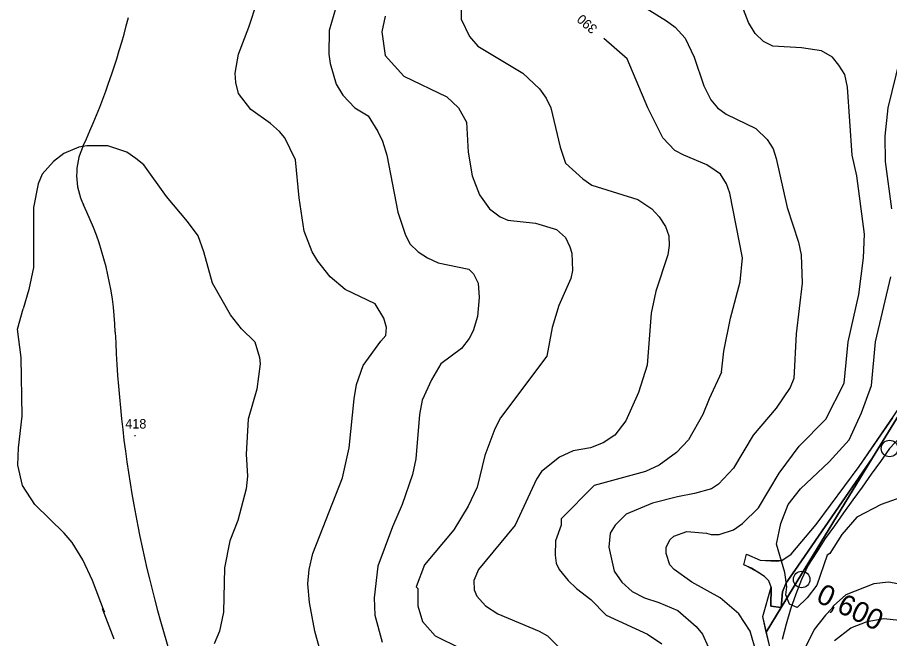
# Model space of a CAD drawing. Extents: x -510989 to -501240, y -1184665 to -1176098.
# Drawn here: x -506216 to -505664, y -1181470 to -1181077 of the extents above; entities that cross this region are included whole.
import ezdxf

# ---------------------------------------------------------------- set-up
doc = ezdxf.new("R2010")
doc.units = 0
for name, color, linetype in [('lesni_pozemek', 7, 'Continuous'), ('NAVRH_rozvodnice', 7, 'Continuous'), ('ostatni_plocha_x_jina_plocha', 7, 'Continuous'), ('popis', 7, 'Continuous'), ('STAV_povodi', 7, 'Continuous'), ('trasovani_toku', 7, 'Continuous'), ('vrstevnice_01', 7, 'Continuous'), ('vrstevnice_02', 7, 'Continuous'), ('vrstevnice_04', 7, 'Continuous'), ('vrstevnice_05', 7, 'Continuous')]:
    doc.layers.add(name, color=color, linetype=linetype)

msp = doc.modelspace()

# ---------------------------------------------------------------- linework, layer by layer
at = {"layer": 'lesni_pozemek'}
msp.add_lwpolyline([(-505739.97, -1181475.01), (-505742.3, -1181465.59), (-505732.77, -1181450.01), (-505674.96, -1181355.48), (-505644.72, -1181306.04)], dxfattribs=at)
at = {"layer": 'NAVRH_rozvodnice'}
for centre, radius, start, end in [((-506595.75, -1180964.1), 463.77, 335.2175, 345.9298), ((-506135.7, -1181176.5), 42.94, 155.2175, 205.9658), ((-506354.78, -1181283.19), 200.73, 2.0954, 25.9658), ((-505372.47, -1181247.25), 782.24, 182.09536, 198.19475)]:
    msp.add_arc(centre, radius, start, end, dxfattribs=at)
at = {"layer": 'ostatni_plocha_x_jina_plocha'}
msp.add_lwpolyline([(-505644.72, -1181306.04), (-505674.96, -1181355.48), (-505724.14, -1181426.57), (-505729.55, -1181434.5), (-505731.86, -1181440.11), (-505732.77, -1181450.01), (-505739.26, -1181449.32), (-505739.12, -1181437.31), (-505740.58, -1181433.29), (-505743.38, -1181430.37), (-505751.54, -1181425.13), (-505756.48, -1181423.18), (-505754.72, -1181416.27), (-505746.16, -1181420.2), (-505736.04, -1181420.74), (-505732.27, -1181420.38), (-505726.54, -1181416.36), (-505710.72, -1181397.6), (-505683.51, -1181360.81), (-505662.2, -1181330.12)], dxfattribs=at)
for points in [[(-505724.14, -1181426.57), (-505674.96, -1181355.48), (-505732.77, -1181450.01), (-505731.86, -1181440.11), (-505729.55, -1181434.5)], [(-505739.12, -1181437.31), (-505739.26, -1181449.32), (-505732.77, -1181450.01), (-505742.3, -1181465.59), (-505744.32, -1181455.85)]]:
    msp.add_lwpolyline(points, close=True, dxfattribs=at)
at = {"layer": 'popis'}
msp.add_lwpolyline([(-505739.97, -1181475.01), (-505744.32, -1181455.85), (-505739.12, -1181437.31), (-505740.58, -1181433.29), (-505743.38, -1181430.37), (-505747.46, -1181427.75), (-505754.01, -1181424.16), (-505756.48, -1181423.18), (-505754.72, -1181416.27), (-505746.16, -1181420.2), (-505732.27, -1181420.38), (-505726.54, -1181416.36), (-505710.72, -1181397.6), (-505683.51, -1181360.81), (-505652.34, -1181315.5)], dxfattribs=at)
at = {"layer": 'STAV_povodi'}
for centre, radius, start, end in [((-506595.75, -1180964.1), 463.77, 335.2175, 345.9298), ((-506135.7, -1181176.5), 42.94, 155.2175, 205.9658), ((-506354.78, -1181283.19), 200.73, 2.0954, 25.9658), ((-505372.47, -1181247.25), 782.24, 182.09536, 198.19475)]:
    msp.add_arc(centre, radius, start, end, dxfattribs=at)
at = {"layer": 'trasovani_toku'}
for p, q in [((-505657.34, -1181342.21), (-505664.2, -1181349.48)), ((-505664.2, -1181349.48), (-505670.01, -1181357.62)), ((-505670.01, -1181357.62), (-505675.82, -1181365.76)), ((-505675.82, -1181365.76), (-505681.63, -1181373.9)), ((-505681.63, -1181373.9), (-505687.44, -1181382.04)), ((-505687.44, -1181382.04), (-505693.25, -1181390.18)), ((-505693.25, -1181390.18), (-505699.06, -1181398.32)), ((-505699.06, -1181398.32), (-505704.87, -1181406.46)), ((-505704.87, -1181406.46), (-505710.24, -1181414.9)), ((-505710.24, -1181414.9), (-505715.67, -1181423.29)), ((-505715.67, -1181423.29), (-505719.83, -1181432.38)), ((-505719.83, -1181432.38), (-505723.45, -1181441.7)), ((-505723.45, -1181441.7), (-505726.96, -1181451.07)), ((-505726.96, -1181451.07), (-505729.63, -1181460.71)), ((-505729.63, -1181460.71), (-505732.14, -1181470.39))]:
    msp.add_line(p, q, dxfattribs=at)
for centre in [(-505664.2, -1181349.48), (-505719.83, -1181432.38)]:
    msp.add_circle(centre, 5.25, dxfattribs=at)
at = {"layer": 'vrstevnice_01'}
for points in [[(-505692.87, -1181308.12), (-505690.31, -1181282), (-505683.59, -1181252), (-505680.59, -1181229), (-505680.09, -1181214), (-505684.81, -1181177), (-505687.91, -1181164), (-505690.81, -1181121), (-505692.59, -1181113), (-505696.31, -1181107), (-505700.41, -1181102), (-505707.31, -1181098), (-505719.91, -1181096), (-505738.09, -1181095), (-505743.91, -1181092), (-505749.19, -1181087), (-505753.41, -1181080), (-505761.5, -1181059)], [(-505986.06, -1181281.66), (-505983, -1181278), (-505982.59, -1181273), (-505984.31, -1181267), (-505989.81, -1181258), (-506008.69, -1181249), (-506018.19, -1181241), (-506026.09, -1181231), (-506029.5, -1181225), (-506034.59, -1181212), (-506037.91, -1181191), (-506040.19, -1181167), (-506046.81, -1181153), (-506050.31, -1181149), (-506055.91, -1181144), (-506068.5, -1181135), (-506076.19, -1181125), (-506077.81, -1181118), (-506078.31, -1181112), (-506076.19, -1181100), (-506069.59, -1181083), (-506064.41, -1181067)], [(-505983.41, -1181076), (-505985.41, -1181086), (-505983.41, -1181101), (-505971.59, -1181114), (-505944.31, -1181127), (-505937, -1181134), (-505932, -1181143), (-505930.81, -1181162), (-505928.41, -1181177), (-505923.69, -1181189), (-505917.41, -1181198), (-505910.69, -1181203), (-505905.81, -1181205), (-505888.31, -1181207), (-505875, -1181211), (-505869.31, -1181216), (-505866.5, -1181222), (-505865.31, -1181226), (-505864.81, -1181237), (-505865.81, -1181242), (-505873.5, -1181259), (-505877.81, -1181273), (-505881.19, -1181291.13)], [(-505770.46, -1181301.12), (-505769.09, -1181288), (-505764.81, -1181267), (-505758.81, -1181244), (-505757.31, -1181229), (-505765.19, -1181188), (-505767.41, -1181182), (-505771.19, -1181176), (-505774, -1181174), (-505779.81, -1181170), (-505794.41, -1181164), (-505800.09, -1181161), (-505807.59, -1181153), (-505817.19, -1181134), (-505830.19, -1181103), (-505845.11, -1181090.25)], [(-506019.69, -1181495), (-506027.81, -1181465), (-506031.31, -1181447), (-506032.31, -1181435), (-506031.59, -1181426), (-506029.09, -1181416), (-506010.31, -1181368), (-506006.09, -1181349), (-506003.09, -1181318), (-506001.5, -1181309), (-505997.31, -1181297), (-505986.06, -1181281.66)], [(-505881.19, -1181291.13), (-505910.31, -1181330), (-505914.09, -1181337), (-505920.41, -1181354), (-505925.19, -1181374), (-505930.81, -1181386), (-505939.91, -1181401), (-505958.59, -1181423), (-505963.81, -1181437), (-505962.69, -1181438), (-505962.81, -1181449), (-505959.81, -1181459), (-505951.81, -1181468), (-505919.31, -1181484)], [(-505770.46, -1181301.12), (-505778.31, -1181318), (-505782.31, -1181328), (-505791.5, -1181344), (-505799.09, -1181352), (-505809.91, -1181360), (-505818.59, -1181364), (-505851.19, -1181373), (-505872.09, -1181394), (-505872.09, -1181398), (-505875.5, -1181408), (-505875.81, -1181417), (-505875.19, -1181422), (-505873.31, -1181426), (-505867.5, -1181433), (-505862.41, -1181438), (-505853.31, -1181445), (-505843.5, -1181455), (-505817.41, -1181467), (-505808.31, -1181473)], [(-505748.5, -1181479), (-505752.41, -1181465), (-505759.59, -1181454), (-505771.31, -1181444), (-505789.41, -1181434), (-505800.5, -1181426), (-505803.19, -1181423), (-505805.59, -1181416), (-505805.5, -1181412), (-505803.09, -1181407), (-505800.81, -1181405), (-505792.41, -1181402), (-505780.09, -1181403), (-505777.09, -1181404), (-505772, -1181404), (-505763, -1181401), (-505757.31, -1181397), (-505747.09, -1181387), (-505734, -1181365), (-505721.41, -1181348), (-505704.5, -1181331), (-505692.87, -1181308.12)], [(-505552.23, -1181320.81), (-505570.5, -1181334), (-505581, -1181345), (-505592.81, -1181364), (-505604.09, -1181388), (-505607.5, -1181398), (-505615.69, -1181417), (-505622.5, -1181428), (-505626.81, -1181433), (-505635.5, -1181438), (-505646.91, -1181437), (-505658.91, -1181435), (-505664.91, -1181434), (-505674.09, -1181435), (-505691.81, -1181442), (-505699.69, -1181449), (-505700.91, -1181451), (-505704.81, -1181455), (-505712, -1181464), (-505722.69, -1181486)]]:
    msp.add_lwpolyline(points, dxfattribs=at)
at = {"layer": 'vrstevnice_02'}
for points in [[(-505935.31, -1181064), (-505935.31, -1181078), (-505930.09, -1181089), (-505924.81, -1181095), (-505896.19, -1181112), (-505885.81, -1181122), (-505881.59, -1181128), (-505878.59, -1181134), (-505872.69, -1181159), (-505869.19, -1181169), (-505858.41, -1181179), (-505852.59, -1181183), (-505823.5, -1181192), (-505814.69, -1181198), (-505809.91, -1181203), (-505806.09, -1181209), (-505803.91, -1181215), (-505803.69, -1181221), (-505804.59, -1181227), (-505812.19, -1181250), (-505815.09, -1181264), (-505817.58, -1181296.86)], [(-505826.41, -1181066), (-505805.31, -1181079), (-505799.91, -1181083), (-505793.59, -1181090), (-505787.91, -1181102), (-505781.81, -1181120), (-505777.31, -1181129), (-505773.19, -1181134), (-505767.5, -1181138), (-505748.91, -1181147), (-505741.59, -1181154), (-505737.91, -1181160)], [(-506014.41, -1181070), (-506018.91, -1181085), (-506019.09, -1181100), (-506018.19, -1181106), (-506014.41, -1181119), (-506010.19, -1181126), (-506002.59, -1181134), (-505994.09, -1181139), (-505988, -1181149), (-505985.09, -1181155), (-505982.41, -1181164), (-505975.31, -1181200), (-505970.69, -1181214), (-505967.81, -1181220), (-505962.5, -1181225), (-505956.69, -1181229), (-505949.91, -1181232), (-505930.5, -1181236), (-505927.41, -1181239), (-505924.5, -1181245)], [(-505662.81, -1181198), (-505666.81, -1181168), (-505666.91, -1181152), (-505665.19, -1181134), (-505657.59, -1181103)], [(-506074.31, -1181273.7), (-506081.31, -1181265), (-506092.69, -1181245), (-506098.09, -1181225), (-506101.81, -1181215), (-506108.41, -1181206), (-506121.69, -1181190), (-506136.19, -1181170), (-506141.19, -1181166), (-506146.91, -1181162), (-506158.81, -1181158), (-506172.19, -1181158), (-506177.19, -1181159), (-506186.69, -1181163), (-506193.31, -1181168), (-506200.41, -1181176), (-506203, -1181182), (-506206, -1181197), (-506205.91, -1181235), (-506208.91, -1181249), (-506212.47, -1181261.23)], [(-505737.91, -1181160), (-505735.91, -1181166), (-505729, -1181197), (-505721.81, -1181219), (-505720.09, -1181227), (-505719.59, -1181245), (-505723.31, -1181277), (-505724.79, -1181305.24)], [(-505924.5, -1181245), (-505923.81, -1181254), (-505925, -1181266), (-505927.69, -1181275), (-505930.31, -1181280), (-505935.15, -1181286.26)], [(-505675.57, -1181309.68), (-505673, -1181282), (-505663.41, -1181241)], [(-506154.81, -1181470), (-506162.31, -1181451), (-506160.91, -1181453), (-506168.5, -1181433), (-506174.81, -1181420), (-506181.5, -1181409), (-506186.5, -1181403), (-506205.09, -1181385), (-506212.91, -1181373), (-506215.91, -1181360), (-506215.5, -1181349), (-506213.19, -1181329), (-506213.81, -1181292), (-506216.09, -1181274), (-506212.47, -1181261.23)], [(-506074.31, -1181273.7), (-506065.81, -1181282), (-506062.91, -1181292), (-506062.5, -1181296), (-506064.59, -1181312), (-506070.19, -1181331), (-506071.31, -1181353), (-506070.59, -1181367), (-506071.31, -1181375), (-506076.59, -1181395), (-506081.59, -1181408), (-506085, -1181425), (-506085.69, -1181453), (-506088.19, -1181465), (-506091.69, -1181473)], [(-505935.15, -1181286.26), (-505948.19, -1181296), (-505954.09, -1181306), (-505960, -1181319), (-505961.59, -1181328), (-505964, -1181356), (-505966.19, -1181366), (-505972.59, -1181385), (-505978.81, -1181399), (-505988.09, -1181424), (-505990.41, -1181444), (-505990, -1181455), (-505985.19, -1181472)], [(-505817.58, -1181296.86), (-505823, -1181314), (-505831.09, -1181332), (-505838, -1181341), (-505845.5, -1181346), (-505853.5, -1181349), (-505864.5, -1181351), (-505873, -1181355), (-505884.41, -1181364), (-505887.69, -1181369), (-505901.09, -1181398), (-505924.31, -1181426), (-505927.19, -1181433), (-505927, -1181439), (-505925.31, -1181443), (-505919.81, -1181449), (-505912, -1181454), (-505886, -1181465), (-505880.69, -1181468), (-505866.59, -1181482)], [(-505724.79, -1181305.24), (-505727.19, -1181311), (-505735.91, -1181324), (-505750.59, -1181341), (-505762.91, -1181362), (-505772.41, -1181372), (-505776.91, -1181375), (-505787.59, -1181378), (-505798.41, -1181380), (-505814.31, -1181384), (-505830.91, -1181391), (-505837.81, -1181398), (-505841.09, -1181403), (-505841.81, -1181412), (-505838.41, -1181427), (-505833.59, -1181434), (-505827, -1181440), (-505819.19, -1181444), (-505810.31, -1181447), (-505798.09, -1181452), (-505786.69, -1181462), (-505782.59, -1181467), (-505779, -1181475)], [(-505647, -1181377), (-505669.59, -1181385), (-505685, -1181393), (-505694.41, -1181404), (-505702, -1181416), (-505703.59, -1181417), (-505710.31, -1181436), (-505716.31, -1181444), (-505722.69, -1181450), (-505727.59, -1181448), (-505729.91, -1181442), (-505729.31, -1181437), (-505730.5, -1181428), (-505735.81, -1181410), (-505732.91, -1181397), (-505728.31, -1181385), (-505720.5, -1181375), (-505702.41, -1181358), (-505689.69, -1181344), (-505681.91, -1181327), (-505675.57, -1181309.68)], [(-505699.09, -1181471), (-505688.81, -1181463), (-505678.31, -1181459), (-505667.91, -1181457), (-505657.91, -1181458), (-505649.81, -1181461), (-505639.5, -1181469), (-505631.09, -1181477)]]:
    msp.add_lwpolyline(points, dxfattribs=at)

# ---------------------------------------------------------------- texts
at = {"layer": 'trasovani_toku'}
msp.add_text('0,600', height=13, rotation=334.0731, dxfattribs=at).set_placement((-505711.41, -1181446.1))
at = {"layer": 'vrstevnice_04'}
msp.add_text('390', height=6, rotation=138.847, dxfattribs=at).set_placement((-505848.63, -1181083.2))
at = {"layer": 'vrstevnice_05'}
for s, p in [('418', (-506147.88, -1181336.86)), ('.', (-506142.79, -1181341.8))]:
    msp.add_text(s, height=6, dxfattribs=at).set_placement(p)

doc.saveas('drawing.dxf')
